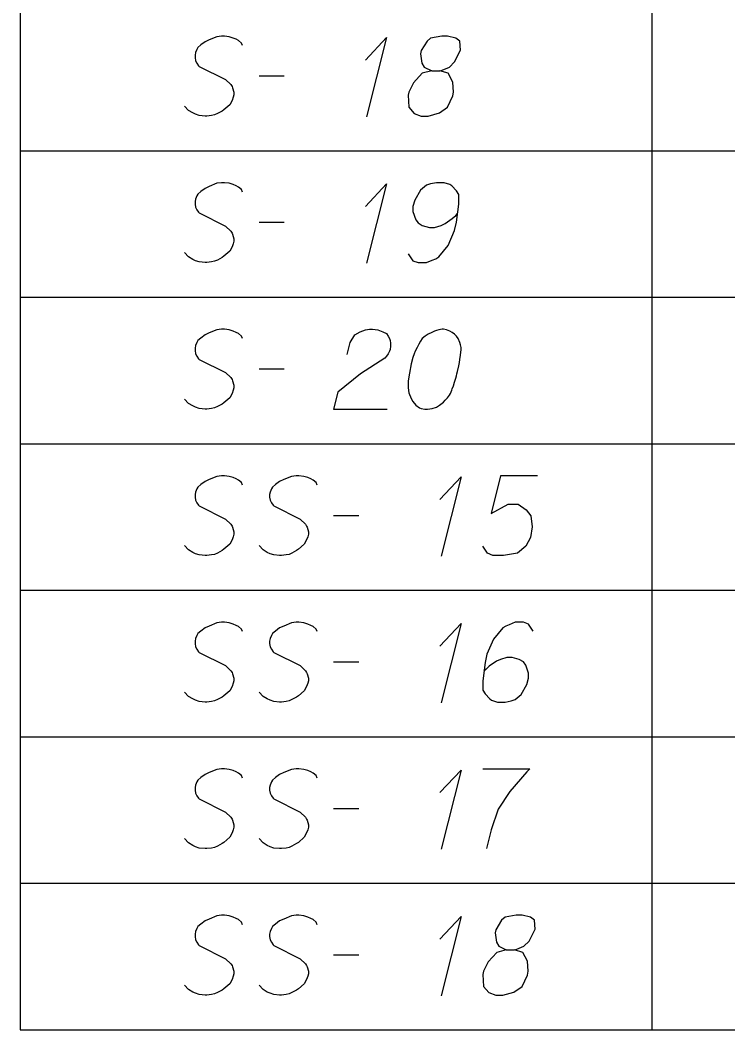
# Model space of a CAD drawing. Extents: x 2074207 to 2076812, y 516372 to 523312.
# Drawn here: x 2076260.6 to 2076303.1, y 519619.2 to 519679.9 of the extents above; entities that cross this region are included whole.
import ezdxf

# ---------------------------------------------------------------- set-up
doc = ezdxf.new("R2010")
doc.units = 0
for name, color, linetype in [('Prop DirtTable_ Soil Test Results - Outline (Major)', 7, 'Continuous'), ('Prop DirtTable_ Soil Test Results - Outline (Minor)', 7, 'Continuous'), ('Prop DirtTable_ Soil Test Results - Tx (Sample Data)', 7, 'Continuous')]:
    doc.layers.add(name, color=color, linetype=linetype)

msp = doc.modelspace()

# ---------------------------------------------------------------- linework, layer by layer
at = {"layer": 'Prop DirtTable_ Soil Test Results - Outline (Major)'}
for p, q in [((2076260.609, 519680.81), (2076260.609, 519672.01)), ((2076260.609, 519672.01), (2076260.609, 519663.21)), ((2076260.609, 519663.21), (2076260.609, 519654.41)), ((2076260.609, 519654.41), (2076260.609, 519645.61)), ((2076260.609, 519645.61), (2076260.609, 519636.81)), ((2076260.609, 519636.81), (2076260.609, 519628.01)), ((2076260.609, 519628.01), (2076260.609, 519619.21)), ((2076260.609, 519619.21), (2076811.903, 519619.21))]:
    msp.add_line(p, q, dxfattribs=at)
at = {"layer": 'Prop DirtTable_ Soil Test Results - Outline (Minor)'}
for p, q in [((2076298.546, 519680.81), (2076298.546, 519672.01)), ((2076260.609, 519672.01), (2076811.903, 519672.01)), ((2076260.609, 519672.01), (2076811.903, 519672.01)), ((2076298.546, 519672.01), (2076298.546, 519663.21)), ((2076260.609, 519663.21), (2076811.903, 519663.21)), ((2076260.609, 519663.21), (2076811.903, 519663.21)), ((2076298.546, 519663.21), (2076298.546, 519654.41)), ((2076260.609, 519654.41), (2076811.903, 519654.41)), ((2076260.609, 519654.41), (2076811.903, 519654.41)), ((2076298.546, 519654.41), (2076298.546, 519645.61)), ((2076260.609, 519645.61), (2076811.903, 519645.61)), ((2076260.609, 519645.61), (2076811.903, 519645.61)), ((2076298.546, 519645.61), (2076298.546, 519636.81)), ((2076260.609, 519636.81), (2076811.903, 519636.81)), ((2076260.609, 519636.81), (2076811.903, 519636.81)), ((2076298.546, 519636.81), (2076298.546, 519628.01)), ((2076260.609, 519628.01), (2076811.903, 519628.01)), ((2076260.609, 519628.01), (2076811.903, 519628.01)), ((2076298.546, 519628.01), (2076298.546, 519619.21)), ((2076260.609, 519619.21), (2076811.903, 519619.21))]:
    msp.add_line(p, q, dxfattribs=at)
at = {"layer": 'Prop DirtTable_ Soil Test Results - Tx (Sample Data)'}
for points in [[(2076273.968, 519678.324), (2076273.897, 519678.475), (2076273.721, 519678.626), (2076273.58, 519678.702), (2076273.403, 519678.778), (2076273.157, 519678.853), (2076272.874, 519678.891), (2076272.698, 519678.891), (2076272.416, 519678.853), (2076271.957, 519678.664), (2076271.71, 519678.551), (2076271.463, 519678.362), (2076271.287, 519678.211), (2076271.216, 519678.097), (2076271.146, 519677.908), (2076271.111, 519677.757), (2076271.111, 519677.606), (2076271.146, 519677.417), (2076271.216, 519677.266), (2076271.322, 519677.115), (2076271.358, 519677.077), (2076272.945, 519676.283), (2076273.262, 519675.981), (2076273.333, 519675.867), (2076273.368, 519675.792), (2076273.439, 519675.527), (2076273.439, 519675.376), (2076273.403, 519675.225), (2076273.333, 519675.036), (2076273.192, 519674.771), (2076272.839, 519674.469), (2076272.733, 519674.393), (2076272.451, 519674.242), (2076272.275, 519674.167), (2076272.098, 519674.129), (2076271.816, 519674.091), (2076271.71, 519674.091), (2076271.358, 519674.129), (2076271.146, 519674.204), (2076270.969, 519674.28), (2076270.723, 519674.431), (2076270.476, 519674.696)], [(2076281.34, 519677.455), (2076282.61, 519678.815), (2076281.411, 519674.053)], [(2076285.327, 519676.812), (2076285.82, 519676.812), (2076285.962, 519676.85), (2076286.385, 519677.039), (2076286.702, 519677.341), (2076287.055, 519678.059), (2076287.02, 519678.589), (2076286.773, 519678.778), (2076286.279, 519678.891), (2076285.926, 519678.891), (2076285.256, 519678.778), (2076285.044, 519678.589), (2076284.692, 519678.022), (2076284.656, 519677.833), (2076284.727, 519677.266), (2076284.868, 519677.039), (2076285.327, 519676.812), (2076284.762, 519676.661), (2076284.233, 519676.094), (2076283.951, 519675.527), (2076283.916, 519675.338), (2076283.951, 519674.62), (2076284.268, 519674.242), (2076284.692, 519674.091), (2076285.115, 519674.091), (2076285.785, 519674.28), (2076286.279, 519674.62), (2076286.597, 519675.3), (2076286.632, 519675.527), (2076286.597, 519676.132), (2076286.314, 519676.661), (2076285.82, 519676.812)], [(2076274.956, 519676.51), (2076276.472, 519676.51)], [(2076273.968, 519669.524), (2076273.897, 519669.675), (2076273.721, 519669.826), (2076273.58, 519669.902), (2076273.403, 519669.978), (2076273.157, 519670.053), (2076272.874, 519670.091), (2076272.698, 519670.091), (2076272.416, 519670.053), (2076271.957, 519669.864), (2076271.71, 519669.751), (2076271.463, 519669.562), (2076271.287, 519669.411), (2076271.216, 519669.297), (2076271.146, 519669.108), (2076271.111, 519668.957), (2076271.111, 519668.806), (2076271.146, 519668.617), (2076271.216, 519668.466), (2076271.322, 519668.315), (2076271.358, 519668.277), (2076272.945, 519667.483), (2076273.262, 519667.181), (2076273.333, 519667.067), (2076273.368, 519666.992), (2076273.439, 519666.727), (2076273.439, 519666.576), (2076273.403, 519666.425), (2076273.333, 519666.236), (2076273.192, 519665.971), (2076272.839, 519665.669), (2076272.733, 519665.593), (2076272.451, 519665.442), (2076272.275, 519665.367), (2076272.098, 519665.329), (2076271.816, 519665.291), (2076271.71, 519665.291), (2076271.358, 519665.329), (2076271.146, 519665.404), (2076270.969, 519665.48), (2076270.723, 519665.631), (2076270.476, 519665.896)], [(2076281.34, 519668.655), (2076282.61, 519670.015), (2076281.411, 519665.253)], [(2076283.916, 519665.82), (2076284.198, 519665.404), (2076284.515, 519665.291), (2076285.009, 519665.291), (2076285.362, 519665.442), (2076285.574, 519665.518), (2076285.75, 519665.631), (2076286.314, 519666.311), (2076286.702, 519667.218), (2076286.808, 519667.71), (2076286.949, 519668.806), (2076286.949, 519669.373), (2076286.808, 519669.6), (2076286.526, 519669.902), (2076286.42, 519669.978), (2076286.067, 519670.091), (2076285.609, 519670.091), (2076285.256, 519670.015), (2076285.009, 519669.94), (2076284.656, 519669.637), (2076284.304, 519669.033), (2076284.198, 519668.655), (2076284.198, 519668.352), (2076284.374, 519667.861), (2076284.515, 519667.672), (2076284.762, 519667.521), (2076285.186, 519667.407), (2076285.503, 519667.407), (2076285.891, 519667.521), (2076286.138, 519667.634), (2076286.561, 519667.937), (2076286.773, 519668.126), (2076286.879, 519668.239)], [(2076274.956, 519667.71), (2076276.472, 519667.71)], [(2076273.968, 519660.724), (2076273.897, 519660.875), (2076273.721, 519661.026), (2076273.58, 519661.102), (2076273.403, 519661.178), (2076273.157, 519661.253), (2076272.874, 519661.291), (2076272.698, 519661.291), (2076272.416, 519661.253), (2076271.957, 519661.064), (2076271.71, 519660.951), (2076271.463, 519660.762), (2076271.287, 519660.611), (2076271.216, 519660.497), (2076271.146, 519660.308), (2076271.111, 519660.157), (2076271.111, 519660.006), (2076271.146, 519659.817), (2076271.216, 519659.666), (2076271.322, 519659.515), (2076271.358, 519659.477), (2076272.945, 519658.683), (2076273.262, 519658.381), (2076273.333, 519658.267), (2076273.368, 519658.192), (2076273.439, 519657.927), (2076273.439, 519657.776), (2076273.403, 519657.625), (2076273.333, 519657.436), (2076273.192, 519657.171), (2076272.839, 519656.869), (2076272.733, 519656.793), (2076272.451, 519656.642), (2076272.275, 519656.567), (2076272.098, 519656.529), (2076271.816, 519656.491), (2076271.71, 519656.491), (2076271.358, 519656.529), (2076271.146, 519656.604), (2076270.969, 519656.68), (2076270.723, 519656.831), (2076270.476, 519657.096)], [(2076280.247, 519659.779), (2076280.423, 519660.497), (2076280.706, 519660.951), (2076281.023, 519661.14), (2076281.34, 519661.253), (2076281.587, 519661.291), (2076281.764, 519661.291), (2076282.081, 519661.253), (2076282.293, 519661.178), (2076282.399, 519661.14), (2076282.61, 519661.026), (2076282.716, 519660.875), (2076282.787, 519660.724), (2076282.822, 519660.611), (2076282.857, 519660.459), (2076282.857, 519660.27), (2076282.822, 519660.081), (2076282.787, 519659.968), (2076282.716, 519659.817), (2076282.61, 519659.666), (2076282.505, 519659.552), (2076281.058, 519658.607), (2076279.683, 519657.511), (2076279.436, 519656.491), (2076282.646, 519656.491)], [(2076286.032, 519661.291), (2076285.962, 519661.291), (2076285.75, 519661.253), (2076285.609, 519661.215), (2076285.503, 519661.178), (2076285.327, 519661.102), (2076285.115, 519660.989), (2076284.939, 519660.875), (2076284.762, 519660.724), (2076284.656, 519660.573), (2076284.551, 519660.384), (2076284.445, 519660.195), (2076284.339, 519659.968), (2076284.268, 519659.817), (2076284.198, 519659.59), (2076284.092, 519659.212), (2076283.986, 519658.645), (2076283.916, 519658.192), (2076283.916, 519657.776), (2076283.951, 519657.474), (2076284.092, 519657.133), (2076284.198, 519656.944), (2076284.374, 519656.718), (2076284.586, 519656.567), (2076284.692, 519656.529), (2076284.903, 519656.491), (2076285.08, 519656.491), (2076285.362, 519656.529), (2076285.609, 519656.604), (2076285.785, 519656.718), (2076286.032, 519656.907), (2076286.138, 519657.02), (2076286.279, 519657.171), (2076286.385, 519657.322), (2076286.455, 519657.436), (2076286.526, 519657.625), (2076286.561, 519657.7), (2076286.632, 519657.889), (2076286.702, 519658.116), (2076286.773, 519658.343), (2076286.808, 519658.494), (2076286.843, 519658.607), (2076286.879, 519658.759), (2076286.949, 519659.099), (2076286.985, 519659.288), (2076287.02, 519659.477), (2076287.055, 519659.741), (2076287.09, 519660.081), (2076287.09, 519660.195), (2076287.055, 519660.346), (2076287.02, 519660.497), (2076286.914, 519660.724), (2076286.808, 519660.875), (2076286.702, 519660.989), (2076286.561, 519661.102), (2076286.42, 519661.178), (2076286.314, 519661.215), (2076286.209, 519661.253), (2076286.032, 519661.291)], [(2076274.956, 519658.91), (2076276.472, 519658.91)], [(2076273.968, 519651.924), (2076273.897, 519652.075), (2076273.721, 519652.226), (2076273.58, 519652.302), (2076273.403, 519652.378), (2076273.157, 519652.453), (2076272.874, 519652.491), (2076272.698, 519652.491), (2076272.416, 519652.453), (2076271.957, 519652.264), (2076271.71, 519652.151), (2076271.463, 519651.962), (2076271.287, 519651.811), (2076271.216, 519651.697), (2076271.146, 519651.508), (2076271.111, 519651.357), (2076271.111, 519651.206), (2076271.146, 519651.017), (2076271.216, 519650.866), (2076271.322, 519650.715), (2076271.358, 519650.677), (2076272.945, 519649.883), (2076273.262, 519649.581), (2076273.333, 519649.467), (2076273.368, 519649.392), (2076273.439, 519649.127), (2076273.439, 519648.976), (2076273.403, 519648.825), (2076273.333, 519648.636), (2076273.192, 519648.371), (2076272.839, 519648.069), (2076272.733, 519647.993), (2076272.451, 519647.842), (2076272.275, 519647.767), (2076272.098, 519647.729), (2076271.816, 519647.691), (2076271.71, 519647.691), (2076271.358, 519647.729), (2076271.146, 519647.804), (2076270.969, 519647.88), (2076270.723, 519648.031), (2076270.476, 519648.296)], [(2076278.448, 519651.924), (2076278.377, 519652.075), (2076278.201, 519652.226), (2076278.06, 519652.302), (2076277.883, 519652.378), (2076277.637, 519652.453), (2076277.354, 519652.491), (2076277.178, 519652.491), (2076276.896, 519652.453), (2076276.437, 519652.264), (2076276.19, 519652.151), (2076275.943, 519651.962), (2076275.767, 519651.811), (2076275.696, 519651.697), (2076275.626, 519651.508), (2076275.591, 519651.357), (2076275.591, 519651.206), (2076275.626, 519651.017), (2076275.696, 519650.866), (2076275.802, 519650.715), (2076275.838, 519650.677), (2076277.425, 519649.883), (2076277.742, 519649.581), (2076277.813, 519649.467), (2076277.848, 519649.392), (2076277.919, 519649.127), (2076277.919, 519648.976), (2076277.883, 519648.825), (2076277.813, 519648.636), (2076277.672, 519648.371), (2076277.319, 519648.069), (2076277.213, 519647.993), (2076276.931, 519647.842), (2076276.755, 519647.767), (2076276.578, 519647.729), (2076276.296, 519647.691), (2076276.19, 519647.691), (2076275.838, 519647.729), (2076275.626, 519647.804), (2076275.449, 519647.88), (2076275.203, 519648.031), (2076274.956, 519648.296)], [(2076285.82, 519651.055), (2076287.09, 519652.415), (2076285.891, 519647.653)], [(2076291.676, 519652.491), (2076289.454, 519652.491), (2076288.889, 519650.223), (2076289.912, 519650.79), (2076290.512, 519650.79), (2076291.006, 519650.45), (2076291.288, 519650.072), (2076291.359, 519649.43), (2076291.253, 519648.787), (2076290.971, 519648.258), (2076290.477, 519647.842), (2076289.63, 519647.691), (2076288.995, 519647.691), (2076288.678, 519647.842), (2076288.396, 519648.258)], [(2076279.436, 519650.11), (2076280.952, 519650.11)], [(2076273.968, 519643.124), (2076273.897, 519643.275), (2076273.721, 519643.426), (2076273.58, 519643.502), (2076273.403, 519643.578), (2076273.157, 519643.653), (2076272.874, 519643.691), (2076272.698, 519643.691), (2076272.416, 519643.653), (2076271.957, 519643.464), (2076271.71, 519643.351), (2076271.463, 519643.162), (2076271.287, 519643.011), (2076271.216, 519642.897), (2076271.146, 519642.708), (2076271.111, 519642.557), (2076271.111, 519642.406), (2076271.146, 519642.217), (2076271.216, 519642.066), (2076271.322, 519641.915), (2076271.358, 519641.877), (2076272.945, 519641.083), (2076273.262, 519640.781), (2076273.333, 519640.667), (2076273.368, 519640.592), (2076273.439, 519640.327), (2076273.439, 519640.176), (2076273.403, 519640.025), (2076273.333, 519639.836), (2076273.192, 519639.571), (2076272.839, 519639.269), (2076272.733, 519639.193), (2076272.451, 519639.042), (2076272.275, 519638.967), (2076272.098, 519638.929), (2076271.816, 519638.891), (2076271.71, 519638.891), (2076271.358, 519638.929), (2076271.146, 519639.004), (2076270.969, 519639.08), (2076270.723, 519639.231), (2076270.476, 519639.496)], [(2076278.448, 519643.124), (2076278.377, 519643.275), (2076278.201, 519643.426), (2076278.06, 519643.502), (2076277.883, 519643.578), (2076277.637, 519643.653), (2076277.354, 519643.691), (2076277.178, 519643.691), (2076276.896, 519643.653), (2076276.437, 519643.464), (2076276.19, 519643.351), (2076275.943, 519643.162), (2076275.767, 519643.011), (2076275.696, 519642.897), (2076275.626, 519642.708), (2076275.591, 519642.557), (2076275.591, 519642.406), (2076275.626, 519642.217), (2076275.696, 519642.066), (2076275.802, 519641.915), (2076275.838, 519641.877), (2076277.425, 519641.083), (2076277.742, 519640.781), (2076277.813, 519640.667), (2076277.848, 519640.592), (2076277.919, 519640.327), (2076277.919, 519640.176), (2076277.883, 519640.025), (2076277.813, 519639.836), (2076277.672, 519639.571), (2076277.319, 519639.269), (2076277.213, 519639.193), (2076276.931, 519639.042), (2076276.755, 519638.967), (2076276.578, 519638.929), (2076276.296, 519638.891), (2076276.19, 519638.891), (2076275.838, 519638.929), (2076275.626, 519639.004), (2076275.449, 519639.08), (2076275.203, 519639.231), (2076274.956, 519639.496)], [(2076285.82, 519642.255), (2076287.09, 519643.615), (2076285.891, 519638.853)], [(2076291.429, 519643.162), (2076291.147, 519643.578), (2076290.83, 519643.691), (2076290.336, 519643.691), (2076289.983, 519643.54), (2076289.771, 519643.464), (2076289.595, 519643.351), (2076289.031, 519642.67), (2076288.643, 519641.763), (2076288.537, 519641.272), (2076288.396, 519640.176), (2076288.396, 519639.609), (2076288.537, 519639.382), (2076288.819, 519639.08), (2076288.925, 519639.004), (2076289.278, 519638.891), (2076289.736, 519638.891), (2076290.089, 519638.967), (2076290.336, 519639.042), (2076290.689, 519639.344), (2076291.041, 519639.949), (2076291.147, 519640.327), (2076291.147, 519640.63), (2076290.971, 519641.121), (2076290.83, 519641.31), (2076290.583, 519641.461), (2076290.159, 519641.574), (2076289.842, 519641.574), (2076289.454, 519641.461), (2076289.207, 519641.348), (2076288.784, 519641.045), (2076288.572, 519640.856), (2076288.466, 519640.743)], [(2076279.436, 519641.31), (2076280.952, 519641.31)], [(2076273.968, 519634.324), (2076273.897, 519634.475), (2076273.721, 519634.626), (2076273.58, 519634.702), (2076273.403, 519634.778), (2076273.157, 519634.853), (2076272.874, 519634.891), (2076272.698, 519634.891), (2076272.416, 519634.853), (2076271.957, 519634.664), (2076271.71, 519634.551), (2076271.463, 519634.362), (2076271.287, 519634.211), (2076271.216, 519634.097), (2076271.146, 519633.908), (2076271.111, 519633.757), (2076271.111, 519633.606), (2076271.146, 519633.417), (2076271.216, 519633.266), (2076271.322, 519633.115), (2076271.358, 519633.077), (2076272.945, 519632.283), (2076273.262, 519631.981), (2076273.333, 519631.867), (2076273.368, 519631.792), (2076273.439, 519631.527), (2076273.439, 519631.376), (2076273.403, 519631.225), (2076273.333, 519631.036), (2076273.192, 519630.771), (2076272.839, 519630.469), (2076272.733, 519630.393), (2076272.451, 519630.242), (2076272.275, 519630.167), (2076272.098, 519630.129), (2076271.816, 519630.091), (2076271.71, 519630.091), (2076271.358, 519630.129), (2076271.146, 519630.204), (2076270.969, 519630.28), (2076270.723, 519630.431), (2076270.476, 519630.696)], [(2076278.448, 519634.324), (2076278.377, 519634.475), (2076278.201, 519634.626), (2076278.06, 519634.702), (2076277.883, 519634.778), (2076277.637, 519634.853), (2076277.354, 519634.891), (2076277.178, 519634.891), (2076276.896, 519634.853), (2076276.437, 519634.664), (2076276.19, 519634.551), (2076275.943, 519634.362), (2076275.767, 519634.211), (2076275.696, 519634.097), (2076275.626, 519633.908), (2076275.591, 519633.757), (2076275.591, 519633.606), (2076275.626, 519633.417), (2076275.696, 519633.266), (2076275.802, 519633.115), (2076275.838, 519633.077), (2076277.425, 519632.283), (2076277.742, 519631.981), (2076277.813, 519631.867), (2076277.848, 519631.792), (2076277.919, 519631.527), (2076277.919, 519631.376), (2076277.883, 519631.225), (2076277.813, 519631.036), (2076277.672, 519630.771), (2076277.319, 519630.469), (2076277.213, 519630.393), (2076276.931, 519630.242), (2076276.755, 519630.167), (2076276.578, 519630.129), (2076276.296, 519630.091), (2076276.19, 519630.091), (2076275.838, 519630.129), (2076275.626, 519630.204), (2076275.449, 519630.28), (2076275.203, 519630.431), (2076274.956, 519630.696)], [(2076285.82, 519633.455), (2076287.09, 519634.815), (2076285.891, 519630.053)], [(2076288.396, 519634.891), (2076291.218, 519634.891), (2076291.041, 519634.702), (2076290.018, 519633.53), (2076289.313, 519632.472), (2076288.889, 519631.225), (2076288.607, 519630.091)], [(2076279.436, 519632.51), (2076280.952, 519632.51)], [(2076273.968, 519625.524), (2076273.897, 519625.675), (2076273.721, 519625.826), (2076273.58, 519625.902), (2076273.403, 519625.978), (2076273.157, 519626.053), (2076272.874, 519626.091), (2076272.698, 519626.091), (2076272.416, 519626.053), (2076271.957, 519625.864), (2076271.71, 519625.751), (2076271.463, 519625.562), (2076271.287, 519625.411), (2076271.216, 519625.297), (2076271.146, 519625.108), (2076271.111, 519624.957), (2076271.111, 519624.806), (2076271.146, 519624.617), (2076271.216, 519624.466), (2076271.322, 519624.315), (2076271.358, 519624.277), (2076272.945, 519623.483), (2076273.262, 519623.181), (2076273.333, 519623.067), (2076273.368, 519622.992), (2076273.439, 519622.727), (2076273.439, 519622.576), (2076273.403, 519622.425), (2076273.333, 519622.236), (2076273.192, 519621.971), (2076272.839, 519621.669), (2076272.733, 519621.593), (2076272.451, 519621.442), (2076272.275, 519621.367), (2076272.098, 519621.329), (2076271.816, 519621.291), (2076271.71, 519621.291), (2076271.358, 519621.329), (2076271.146, 519621.404), (2076270.969, 519621.48), (2076270.723, 519621.631), (2076270.476, 519621.896)], [(2076278.448, 519625.524), (2076278.377, 519625.675), (2076278.201, 519625.826), (2076278.06, 519625.902), (2076277.883, 519625.978), (2076277.637, 519626.053), (2076277.354, 519626.091), (2076277.178, 519626.091), (2076276.896, 519626.053), (2076276.437, 519625.864), (2076276.19, 519625.751), (2076275.943, 519625.562), (2076275.767, 519625.411), (2076275.696, 519625.297), (2076275.626, 519625.108), (2076275.591, 519624.957), (2076275.591, 519624.806), (2076275.626, 519624.617), (2076275.696, 519624.466), (2076275.802, 519624.315), (2076275.838, 519624.277), (2076277.425, 519623.483), (2076277.742, 519623.181), (2076277.813, 519623.067), (2076277.848, 519622.992), (2076277.919, 519622.727), (2076277.919, 519622.576), (2076277.883, 519622.425), (2076277.813, 519622.236), (2076277.672, 519621.971), (2076277.319, 519621.669), (2076277.213, 519621.593), (2076276.931, 519621.442), (2076276.755, 519621.367), (2076276.578, 519621.329), (2076276.296, 519621.291), (2076276.19, 519621.291), (2076275.838, 519621.329), (2076275.626, 519621.404), (2076275.449, 519621.48), (2076275.203, 519621.631), (2076274.956, 519621.896)], [(2076285.82, 519624.655), (2076287.09, 519626.015), (2076285.891, 519621.253)], [(2076289.807, 519624.012), (2076290.3, 519624.012), (2076290.442, 519624.05), (2076290.865, 519624.239), (2076291.182, 519624.541), (2076291.535, 519625.259), (2076291.5, 519625.789), (2076291.253, 519625.978), (2076290.759, 519626.091), (2076290.406, 519626.091), (2076289.736, 519625.978), (2076289.524, 519625.789), (2076289.172, 519625.222), (2076289.136, 519625.033), (2076289.207, 519624.466), (2076289.348, 519624.239), (2076289.807, 519624.012), (2076289.242, 519623.861), (2076288.713, 519623.294), (2076288.431, 519622.727), (2076288.396, 519622.538), (2076288.431, 519621.82), (2076288.748, 519621.442), (2076289.172, 519621.291), (2076289.595, 519621.291), (2076290.265, 519621.48), (2076290.759, 519621.82), (2076291.077, 519622.5), (2076291.112, 519622.727), (2076291.077, 519623.332), (2076290.794, 519623.861), (2076290.3, 519624.012)], [(2076279.436, 519623.71), (2076280.952, 519623.71)]]:
    msp.add_lwpolyline(points, dxfattribs=at)

doc.saveas('drawing.dxf')
